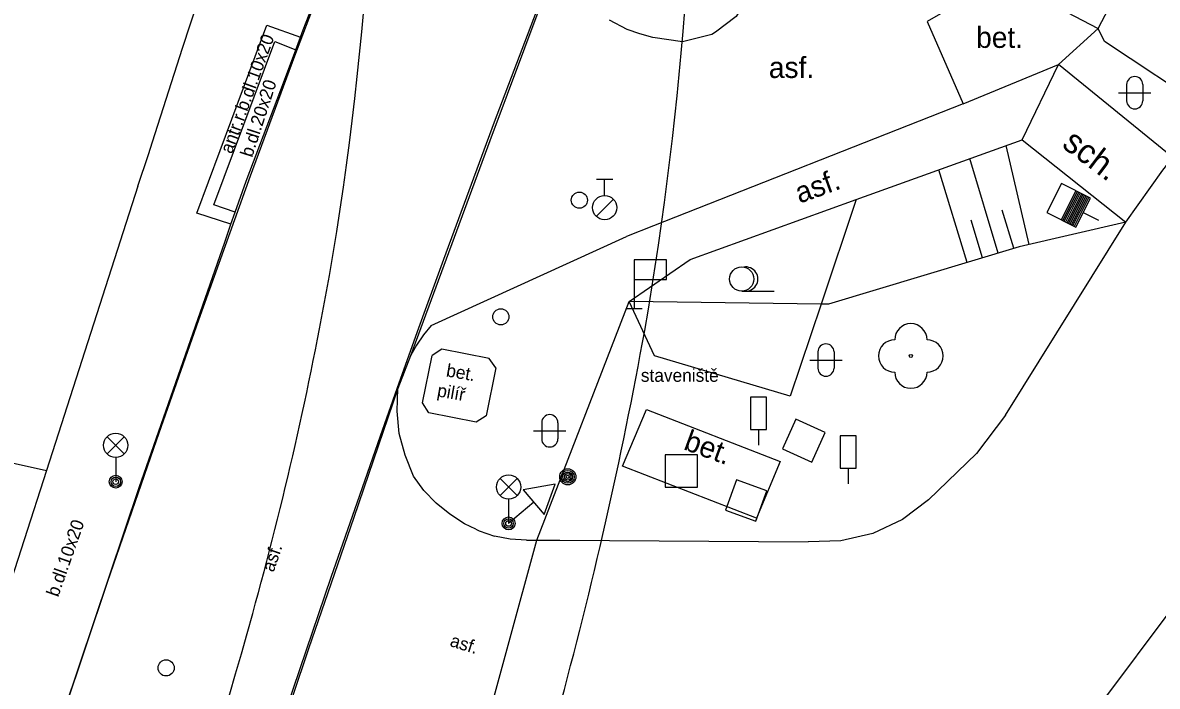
# Model space of a CAD drawing. Extents: x -595546 to -593986, y -1160845 to -1159202.
# Drawn here: x -595277.31 to -595242.22, y -1159521.75 to -1159501.22 of the extents above; entities that cross this region are included whole.
import ezdxf

# ---------------------------------------------------------------- set-up
doc = ezdxf.new("R2010")
doc.units = 0
for name, color, linetype in [('154_plocha_vozovka', 7, 'Continuous'), ('Level 22', 7, 'Continuous'), ('Level 25', 7, 'Continuous'), ('Level 26', 7, 'Continuous'), ('Level 28', 7, 'Continuous'), ('Level 33', 7, 'Continuous'), ('Level 34', 7, 'Continuous'), ('Level 36', 7, 'Continuous'), ('Level 38', 7, 'Continuous'), ('Specificka linie pasportu komunikaci', 7, 'Continuous'), ('TM - budovy zdene_ betonove - VP', 7, 'Continuous'), ('TM - chodniky - VP', 7, 'Continuous'), ('TM - horni hrana svahu', 7, 'Continuous'), ('TM - hranice souvisleho porostu (skupiny stromu_ kere)', 7, 'Continuous'), ('TM - komunikace - VP', 7, 'Continuous'), ('TM - letecke snimky - pomocna linie', 7, 'Continuous'), ('TM - plot zdeny_ ohradni zed - VP', 7, 'Continuous'), ('TM - pomocna konstrukcni linie', 7, 'Continuous'), ('TM - popis povrchu', 7, 'Continuous'), ('TM - poznamka', 7, 'Continuous'), ('TM - rozhrani mezi zpev. plochami mezi sebou - VP', 7, 'Continuous'), ('TM - rozhrani ploch obecne - NP', 7, 'Continuous'), ('TM - rozhrani ploch obecne - VP', 7, 'Continuous'), ('TM - srafovani', 7, 'Continuous'), ('TM - vjezd na pozemek', 7, 'Continuous')]:
    doc.layers.add(name, color=color, linetype=linetype)

msp = doc.modelspace()

# ---------------------------------------------------------------- linework, layer by layer
at = {"layer": '154_plocha_vozovka'}
for p, q in [((-595267.769, -1159499.262), (-595268.9, -1159502.259)), ((-595262.72, -1159504.289), (-595261.039, -1159499.865)), ((-595268.9, -1159502.259), (-595270.27, -1159505.967)), ((-595264.286, -1159508.532), (-595262.72, -1159504.289)), ((-595270.27, -1159505.967), (-595271.873, -1159510.424)), ((-595265.096, -1159510.771), (-595264.286, -1159508.532)), ((-595271.873, -1159510.424), (-595273.172, -1159514.124)), ((-595265.724, -1159512.532), (-595265.096, -1159510.771)), ((-595266.244, -1159514.003), (-595265.724, -1159512.532)), ((-595273.172, -1159514.124), (-595274.69, -1159518.54)), ((-595266.885, -1159515.834), (-595266.244, -1159514.003)), ((-595267.763, -1159518.373), (-595266.885, -1159515.834)), ((-595268.73, -1159521.201), (-595267.763, -1159518.373)), ((-595274.69, -1159518.54), (-595276.183, -1159522.961)), ((-595269.209, -1159522.616), (-595268.73, -1159521.201))]:
    msp.add_line(p, q, dxfattribs=at)
at = {"layer": 'Level 22'}
msp.add_circle((-595249.84, -1159511.53), 0.05, dxfattribs=at)
for centre, start, end in [((-595249.84, -1159511.03), 0, 180), ((-595250.34, -1159511.53), 90, 270), ((-595249.34, -1159511.53), 270, 90), ((-595249.84, -1159512.03), 180, 0)]:
    msp.add_arc(centre, 0.5, start, end, dxfattribs=at)
at = {"layer": 'Level 25'}
for radius in [0.25, 0.2, 0.15, 0.1, 0.05]:
    msp.add_circle((-595260.45, -1159515.27), radius, dxfattribs=at)
at = {"layer": 'Level 26'}
for points in [[(-595253.811, -1159514.401), (-595252.899, -1159514.811), (-595252.489, -1159513.899), (-595253.401, -1159513.489)], [(-595257.44, -1159515.59), (-595256.44, -1159515.59), (-595256.44, -1159514.59), (-595257.44, -1159514.59)], [(-595255.571, -1159516.3), (-595254.63, -1159516.641), (-595254.289, -1159515.7), (-595255.23, -1159515.359)]]:
    msp.add_lwpolyline(points, close=True, dxfattribs=at)
at = {"layer": 'Level 28'}
for p, q in [((-595259.56, -1159506.065), (-595259.06, -1159506.065)), ((-595259.31, -1159506.565), (-595259.31, -1159506.065)), ((-595245.185, -1159507.316), (-595244.735, -1159506.424)), ((-595245.14, -1159507.339), (-595244.69, -1159506.446)), ((-595245.096, -1159507.361), (-595244.646, -1159506.469)), ((-595245.051, -1159507.384), (-595244.601, -1159506.491)), ((-595259.568, -1159507.212), (-595259.038, -1159506.682)), ((-595245.006, -1159507.407), (-595244.556, -1159506.514)), ((-595244.962, -1159507.429), (-595244.512, -1159506.536)), ((-595244.917, -1159507.452), (-595244.467, -1159506.559)), ((-595244.873, -1159507.474), (-595244.422, -1159506.581)), ((-595244.828, -1159507.497), (-595244.378, -1159506.604)), ((-595244.783, -1159507.519), (-595244.333, -1159506.626)), ((-595244.514, -1159507.095), (-595244.04, -1159507.334))]:
    msp.add_line(p, q, dxfattribs=at)
msp.add_lwpolyline([(-595244.739, -1159507.542), (-595244.288, -1159506.649), (-595245.181, -1159506.198), (-595245.632, -1159507.091)], close=True, dxfattribs=at)
for centre, radius in [((-595260.09, -1159506.71), 0.25), ((-595259.31, -1159506.94), 0.375), ((-595262.52, -1159510.32), 0.25), ((-595272.87, -1159521.18), 0.25)]:
    msp.add_circle(centre, radius, dxfattribs=at)
at = {"layer": 'Level 33'}
for p, q in [((-595274.695, -1159514.56), (-595274.165, -1159514.03)), ((-595274.695, -1159514.03), (-595274.165, -1159514.56)), ((-595274.43, -1159514.67), (-595274.43, -1159515.42)), ((-595262.545, -1159515.85), (-595262.015, -1159515.32)), ((-595262.545, -1159515.32), (-595262.015, -1159515.85)), ((-595262.28, -1159515.96), (-595262.28, -1159516.71))]:
    msp.add_line(p, q, dxfattribs=at)
for centre, radius in [((-595274.43, -1159514.295), 0.375), ((-595274.43, -1159515.42), 0.2), ((-595262.28, -1159515.585), 0.375), ((-595274.43, -1159515.42), 0.145), ((-595274.43, -1159515.42), 0.0876), ((-595262.28, -1159516.71), 0.2), ((-595262.28, -1159516.71), 0.145), ((-595262.28, -1159516.71), 0.0876)]:
    msp.add_circle(centre, radius, dxfattribs=at)
at = {"layer": 'Level 34'}
for p, q in [((-595258.4, -1159509.16), (-595258.4, -1159510.06)), ((-595258.65, -1159510.06), (-595258.15, -1159510.06)), ((-595261.502, -1159516.054), (-595262.28, -1159516.71))]:
    msp.add_line(p, q, dxfattribs=at)
for points in [[(-595258.4, -1159509.16), (-595257.4, -1159509.16), (-595257.4, -1159508.56), (-595258.4, -1159508.56)], [(-595261.824, -1159515.671), (-595261.179, -1159516.436), (-595260.84, -1159515.495)]]:
    msp.add_lwpolyline(points, close=True, dxfattribs=at)
at = {"layer": 'Level 36'}
for p, q in [((-595243.166, -1159503.136), (-595243.166, -1159503.636)), ((-595242.666, -1159503.136), (-595242.666, -1159503.636)), ((-595243.416, -1159503.386), (-595242.416, -1159503.386)), ((-595255.07, -1159509.525), (-595254.07, -1159509.525)), ((-595252.716, -1159511.406), (-595252.716, -1159511.906)), ((-595252.216, -1159511.406), (-595252.216, -1159511.906)), ((-595252.966, -1159511.656), (-595251.966, -1159511.656)), ((-595261.506, -1159513.846), (-595260.506, -1159513.846)), ((-595261.256, -1159513.596), (-595261.256, -1159514.096)), ((-595260.756, -1159513.596), (-595260.756, -1159514.096))]:
    msp.add_line(p, q, dxfattribs=at)
msp.add_circle((-595255.07, -1159509.15), 0.375, dxfattribs=at)
for centre, radius, start, end in [((-595242.916, -1159503.136), 0.25, 0, 180), ((-595242.916, -1159503.636), 0.25, 180, 0), ((-595254.945, -1159509.15), 0.375, 260.4059, 99.5941), ((-595252.466, -1159511.406), 0.25, 0, 180), ((-595252.466, -1159511.906), 0.25, 180, 0), ((-595261.006, -1159513.596), 0.25, 0, 180), ((-595261.006, -1159514.096), 0.25, 180, 0)]:
    msp.add_arc(centre, radius, start, end, dxfattribs=at)
at = {"layer": 'Level 38'}
for p, q in [((-595254.55, -1159513.805), (-595254.55, -1159514.29)), ((-595251.78, -1159515.005), (-595251.78, -1159515.49))]:
    msp.add_line(p, q, dxfattribs=at)
for points in [[(-595254.8, -1159513.805), (-595254.3, -1159513.805), (-595254.3, -1159512.805), (-595254.8, -1159512.805)], [(-595252.03, -1159515.005), (-595251.53, -1159515.005), (-595251.53, -1159514.005), (-595252.03, -1159514.005)]]:
    msp.add_lwpolyline(points, close=True, dxfattribs=at)
at = {"layer": 'Specificka linie pasportu komunikaci'}
msp.add_lwpolyline([(-595264.04, -1159526.86), (-595261.41, -1159517.23)], dxfattribs=at)
at = {"layer": 'TM - budovy zdene_ betonove - VP'}
for points in [[(-595244.05, -1159501.4), (-595241.73, -1159496.97)], [(-595247.9, -1159499.38), (-595244.05, -1159501.4)]]:
    msp.add_lwpolyline(points, dxfattribs=at)
at = {"layer": 'TM - chodniky - VP'}
for points in [[(-595248.22, -1159503.73), (-595245.27, -1159502.51)], [(-595241.74, -1159505.39), (-595245.27, -1159502.51)], [(-595251.53, -1159506.69), (-595246.4, -1159504.84)], [(-595246.4, -1159504.84), (-595243.19, -1159507.39)], [(-595256.66, -1159508.55), (-595251.53, -1159506.69)], [(-595258.55, -1159509.85), (-595256.66, -1159508.55)], [(-595261.41, -1159517.23), (-595258.55, -1159509.85)]]:
    msp.add_lwpolyline(points, dxfattribs=at)
at = {"layer": 'TM - horni hrana svahu'}
for points in [[(-595243.19, -1159507.39), (-595246.49, -1159508.15), (-595252.39, -1159509.93), (-595252.61, -1159509.93)], [(-595252.61, -1159509.93), (-595258.55, -1159509.85)]]:
    msp.add_lwpolyline(points, dxfattribs=at)
at = {"layer": 'TM - hranice souvisleho porostu (skupiny stromu_ kere)'}
for points in [[(-595251.53, -1159506.69), (-595252.61, -1159509.93)], [(-595252.61, -1159509.93), (-595253.57, -1159512.77), (-595257.77, -1159511.53), (-595258.55, -1159509.85)]]:
    msp.add_lwpolyline(points, dxfattribs=at)
at = {"layer": 'TM - komunikace - VP'}
for points in [[(-595268.63, -1159501.44), (-595267.03, -1159497.35)], [(-595247.9, -1159499.38), (-595248.44, -1159500.67), (-595249.33, -1159501.18), (-595248.22, -1159503.73)], [(-595254.76, -1159500.23), (-595255.24, -1159501.03), (-595255.88, -1159501.51), (-595255.99, -1159501.59), (-595256.9, -1159501.81), (-595257.82, -1159501.68)], [(-595257.82, -1159501.68), (-595258.22, -1159501.57), (-595258.61, -1159501.43), (-595259.16, -1159501.14)], [(-595269.32, -1159503.3), (-595268.86, -1159502.06), (-595268.72, -1159501.67), (-595268.63, -1159501.44)], [(-595280.24, -1159535.14), (-595278.79, -1159530.78), (-595278.65, -1159530.38), (-595278.41, -1159529.67), (-595277.78, -1159527.75), (-595277.54, -1159527.02), (-595277.41, -1159526.62), (-595273.7, -1159515.6), (-595271.06, -1159508.01), (-595270.87, -1159507.45), (-595270.74, -1159507.08), (-595270.4, -1159506.12), (-595269.32, -1159503.3)], [(-595248.22, -1159503.73), (-595257.8, -1159507.5)], [(-595257.8, -1159507.5), (-595258.63, -1159507.83)], [(-595264.67, -1159510.59), (-595264.91, -1159510.88)], [(-595264.91, -1159510.88), (-595265.13, -1159511.2)], [(-595265.13, -1159511.2), (-595265.31, -1159511.53)], [(-595265.31, -1159511.53), (-595265.71, -1159512.54)], [(-595265.22, -1159515.25), (-595265.48, -1159514.6), (-595265.66, -1159513.93), (-595265.73, -1159513.24), (-595265.71, -1159512.54)], [(-595246.91, -1159513.36), (-595247.81, -1159514.55), (-595249.29, -1159515.98)], [(-595263.64, -1159516.72), (-595264.1, -1159516.42), (-595264.52, -1159516.08), (-595264.9, -1159515.69), (-595265.22, -1159515.25)], [(-595249.29, -1159515.98), (-595250.1, -1159516.59), (-595251.02, -1159517.02), (-595252, -1159517.25), (-595253.02, -1159517.28)], [(-595263.29, -1159516.89), (-595263.64, -1159516.72)], [(-595263.29, -1159516.89), (-595263.19, -1159516.94)], [(-595263.19, -1159516.94), (-595262.72, -1159517.1)], [(-595261.73, -1159517.23), (-595262.23, -1159517.2), (-595262.72, -1159517.1)], [(-595261.73, -1159517.23), (-595261.41, -1159517.23)], [(-595261.41, -1159517.23), (-595260.69, -1159517.23)], [(-595260.69, -1159517.23), (-595253.02, -1159517.28)], [(-595244.52, -1159523.03), (-595241.17, -1159518.56)]]:
    msp.add_lwpolyline(points, dxfattribs=at)
for centre, radius, start, end in [((-594569.63, -1159043.795), 799, 210.069145, 217.958711), ((-594569.63, -1159043.795), 801, 210.069145, 217.958532), ((-595361.467, -1159492.757), 95.05, 350.13514, 16.73619), ((-594569.63, -1159043.795), 810, 211.62302, 217.084484), ((-595361.467, -1159492.757), 104.95, 350.13514, 13.36266), ((-595377.022, -1159489.767), 110.888, 344.44906, 349.9923), ((-595395.94, -1159485.719), 140.123, 339.78478, 349.7148), ((-595450.274, -1159469.49), 186.895, 338.12707, 344.48095)]:
    msp.add_arc(centre, radius, start, end, dxfattribs=at)
at = {"layer": 'TM - letecke snimky - pomocna linie'}
for points in [[(-595243.19, -1159507.39), (-595242.05, -1159505.78), (-595241.74, -1159505.39)], [(-595246.91, -1159513.36), (-595243.19, -1159507.39)], [(-595287.1, -1159512.73), (-595282.03, -1159513.86), (-595276.57, -1159515.07)]]:
    msp.add_lwpolyline(points, dxfattribs=at)
at = {"layer": 'TM - plot zdeny_ ohradni zed - VP'}
for points in [[(-595272.36, -1159502.01), (-595271.6, -1159499.68), (-595271.26, -1159498.62), (-595271.15, -1159498.28)], [(-595273.42, -1159505.3), (-595273.29, -1159504.91)], [(-595273.75, -1159506.28), (-595276.57, -1159515.07), (-595277.26, -1159517.22), (-595280.02, -1159525.77), (-595280.45, -1159527.11), (-595280.57, -1159527.48), (-595280.83, -1159528.25), (-595280.95, -1159528.62), (-595281.38, -1159529.93), (-595283.08, -1159535.18)]]:
    msp.add_lwpolyline(points, dxfattribs=at)
at = {"layer": 'TM - pomocna konstrukcni linie'}
msp.add_lwpolyline([(-595264.67, -1159510.59), (-595258.63, -1159507.83)], dxfattribs=at)
at = {"layer": 'TM - rozhrani mezi zpev. plochami mezi sebou - VP'}
for points in [[(-595270.87, -1159507.45), (-595271.92, -1159507.11), (-595269.76, -1159501.3), (-595268.72, -1159501.67)], [(-595270.74, -1159507.08), (-595271.39, -1159506.86), (-595269.51, -1159501.8), (-595268.86, -1159502.06)]]:
    msp.add_lwpolyline(points, dxfattribs=at)
at = {"layer": 'TM - rozhrani ploch obecne - NP'}
for points in [[(-595264.34, -1159511.32), (-595264.64, -1159511.52)], [(-595262.88, -1159511.61), (-595264.34, -1159511.32)], [(-595264.94, -1159512.98), (-595264.64, -1159511.52)], [(-595262.67, -1159511.9), (-595262.88, -1159511.61)], [(-595262.67, -1159511.9), (-595262.97, -1159513.38)], [(-595264.75, -1159513.29), (-595264.94, -1159512.98)], [(-595263.28, -1159513.58), (-595264.75, -1159513.29)], [(-595262.97, -1159513.38), (-595263.28, -1159513.58)]]:
    msp.add_lwpolyline(points, dxfattribs=at)
at = {"layer": 'TM - rozhrani ploch obecne - VP'}
for points in [[(-595260.18, -1159497.7), (-595262.86, -1159504.88), (-595265.31, -1159511.53)], [(-595245.27, -1159502.51), (-595244.05, -1159501.4)], [(-595240.65, -1159503.93), (-595243.85, -1159501.8), (-595244.05, -1159501.4)], [(-595246.4, -1159504.84), (-595245.27, -1159502.51)], [(-595265.71, -1159512.54), (-595267.07, -1159516.53), (-595268.47, -1159520.59), (-595270.43, -1159526.43), (-595271.35, -1159529.04)], [(-595258.76, -1159514.94), (-595258.01, -1159513.19), (-595253.88, -1159514.8), (-595254.61, -1159516.55)], [(-595254.61, -1159516.55), (-595258.76, -1159514.94)]]:
    msp.add_lwpolyline(points, dxfattribs=at)
at = {"layer": 'TM - srafovani'}
for points in [[(-595246.18, -1159508.08), (-595246.89, -1159505.02)], [(-595247.14, -1159508.35), (-595248.02, -1159505.42)], [(-595248.1, -1159508.64), (-595248.97, -1159505.77)], [(-595246.66, -1159508.2), (-595247.02, -1159507.02)], [(-595247.62, -1159508.49), (-595247.97, -1159507.33)]]:
    msp.add_lwpolyline(points, dxfattribs=at)
at = {"layer": 'TM - vjezd na pozemek'}
for points in [[(-595273.29, -1159504.91), (-595272.36, -1159502.01)], [(-595273.75, -1159506.28), (-595273.42, -1159505.3)]]:
    msp.add_lwpolyline(points, dxfattribs=at)

# ---------------------------------------------------------------- texts
at = {"layer": 'TM - popis povrchu'}
for s, height, rotation, p in [('antr.r.b.dl.10x20', 0.4, 70, (-595270.84, -1159505.3)), ('b.dl.20x20', 0.4, 72, (-595270.21, -1159505.41)), ('asf.', 0.65, 19.88, (-595253.28, -1159506.82)), ('bet.', 0.65, 339.8538, (-595256.9, -1159514.41)), ('b.dl.10x20', 0.4, 70.6193, (-595276.21, -1159519.01)), ('asf.', 0.4, 70.8738, (-595269.55, -1159518.24)), ('asf.', 0.4, 342.5776, (-595264.12, -1159520.5))]:
    msp.add_text(s, height=height, rotation=rotation, dxfattribs=at).set_placement(p)
for s, p in [('bet.', (-595247.82, -1159502)), ('asf.', (-595254.23, -1159502.93))]:
    msp.add_text(s, height=0.65, dxfattribs=at).set_placement(p)
at = {"layer": 'TM - poznamka'}
for s, height, rotation, p in [('sch.', 0.75, 322.8917, (-595245.2, -1159505.05)), ('bet.', 0.4, 350.117, (-595264.23, -1159512.16)), ('pilíř', 0.4, 350.117, (-595264.51, -1159512.78))]:
    msp.add_text(s, height=height, rotation=rotation, dxfattribs=at).set_placement(p)
msp.add_text('staveniště', height=0.4, dxfattribs=at).set_placement((-595258.19, -1159512.33))

doc.saveas('drawing.dxf')
